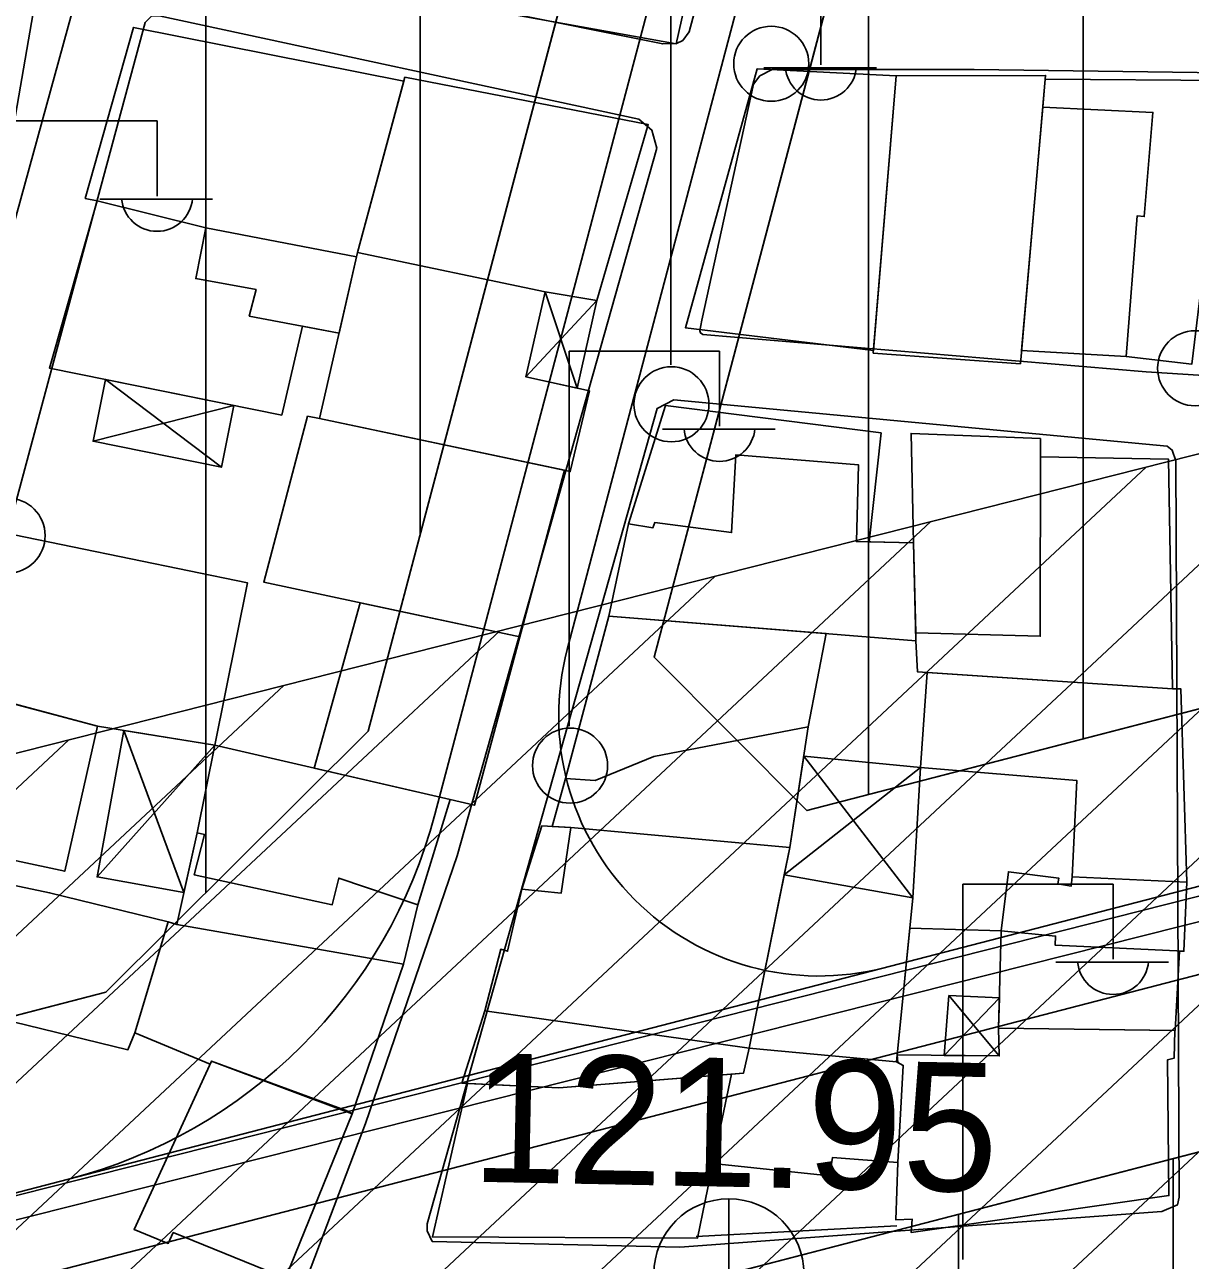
# Model space of a CAD drawing. Extents: x 417997 to 421451, y 4451742 to 4455216.
# Drawn here: x 419532.4 to 419586.7, y 4452601.8 to 4452659.5 of the extents above; entities that cross this region are included whole.
import ezdxf

# ---------------------------------------------------------------- set-up
doc = ezdxf.new("R2010")
doc.units = 0
for name, color, linetype in [('ADAKENARI', 7, 'Continuous'), ('B_Mesken', 7, 'Continuous'), ('B_Sundurma', 7, 'Continuous'), ('B_Teras', 7, 'Continuous'), ('Hat_ENH', 7, 'Continuous'), ('KALDIRIM', 7, 'Continuous'), ('PL_KON_MEV_350', 7, 'Continuous'), ('S_Elektrik_Diregi', 7, 'Continuous'), ('S_Rogar_Kapagi_Buski', 7, 'Continuous'), ('Sinir_Tel_bir_taraf', 7, 'Continuous'), ('TA_ENH_154', 7, 'Continuous'), ('TA_ENH_KORUMA', 7, 'Continuous'), ('TA_ENH_TARAMA', 7, 'Continuous'), ('TR_ORTAYOGUNKONUT', 7, 'Continuous'), ('Y_Kot_Noktasi', 7, 'Continuous'), ('Yol_Sose', 7, 'Continuous')]:
    doc.layers.add(name, color=color, linetype=linetype)

msp = doc.modelspace()

# ---------------------------------------------------------------- linework, layer by layer
at = {"layer": 'ADAKENARI'}
for p, q in [((419569.824, 4452707.459), (419548.426, 4452626.515)), ((419569.824, 4452707.459), (419548.426, 4452626.515)), ((419561.752, 4452629.972), (419581.871, 4452706.077)), ((419561.752, 4452629.972), (419581.871, 4452706.077)), ((419775.978, 4452676.538), (419568.876, 4452622.815)), ((419775.978, 4452676.538), (419568.876, 4452622.815)), ((419568.876, 4452622.815), (419561.752, 4452629.972)), ((419568.876, 4452622.815), (419561.752, 4452629.972)), ((419548.426, 4452626.515), (419536.19, 4452614.337)), ((419548.426, 4452626.515), (419536.19, 4452614.337)), ((419536.19, 4452614.337), (419510.852, 4452607.764)), ((419536.19, 4452614.337), (419510.852, 4452607.764)), ((419515.874, 4452588.404), (419597.602, 4452609.605)), ((419515.874, 4452588.404), (419597.602, 4452609.605))]:
    msp.add_line(p, q, dxfattribs=at)
at = {"layer": 'B_Mesken'}
for points in [[(419555.995, 4452668.696), (419564.625, 4452666.791), (419562.784, 4452658.575), (419553.79, 4452660.187), (419554.971, 4452665.379), (419555.19, 4452665.324)], [(419527.417, 4452660.892), (419532.809, 4452660.011), (419531.401, 4452651.824), (419525.8, 4452652.867), (419521.987, 4452653.566), (419522.563, 4452655.929), (419521.677, 4452656.143), (419522.937, 4452661.614)], [(419550.083, 4452656.825), (419537.49, 4452659.336), (419535.238, 4452651.358), (419535.792, 4452651.256), (419540.852, 4452649.997), (419547.882, 4452648.635), (419547.93, 4452648.846)], [(419571.981, 4452644.264), (419563.217, 4452645.334), (419566.562, 4452657.409), (419573.043, 4452657.078)], [(419559.092, 4452646.6), (419561.48, 4452654.805), (419550.135, 4452657.017), (419547.93, 4452648.846), (419556.675, 4452647.011)], [(419571.971, 4452644.144), (419573.043, 4452657.078), (419580.001, 4452657.095), (419578.832, 4452643.65)], [(419579.987, 4452656.926), (419588.423, 4452656.867), (419586.829, 4452643.638), (419583.767, 4452643.996), (419578.886, 4452644.275), (419579.873, 4452655.619)], [(419545.365, 4452645.403), (419544.399, 4452641.259), (419533.566, 4452643.445), (419535.792, 4452651.256), (419540.852, 4452649.997), (419547.882, 4452648.635), (419547.072, 4452645.084)], [(419546.163, 4452641.102), (419557.846, 4452638.626), (419558.741, 4452642.396), (419555.78, 4452643.038), (419556.675, 4452647.011), (419547.93, 4452648.846)], [(419557.574, 4452638.683), (419555.491, 4452630.918), (419543.56, 4452633.462), (419545.598, 4452641.205), (419546.163, 4452641.102)], [(419560.561, 4452636.18), (419562.279, 4452641.7), (419572.337, 4452640.423), (419571.773, 4452635.343), (419573.839, 4452635.301), (419573.96, 4452630.727), (419559.64, 4452631.881)], [(419579.76, 4452639.317), (419585.731, 4452639.204), (419585.923, 4452628.491), (419574.026, 4452629.284), (419573.96, 4452630.727), (419573.95, 4452631.104), (419573.839, 4452635.301), (419573.737, 4452640.404), (419579.76, 4452640.162)], [(419529.996, 4452628.297), (419531.915, 4452635.679), (419542.806, 4452633.43), (419541.281, 4452625.856), (419535.799, 4452626.755)], [(419548.046, 4452632.506), (419545.908, 4452624.792), (419552.246, 4452623.335), (419553.376, 4452623.06), (419555.491, 4452630.918)], [(419568.079, 4452621.094), (419568.938, 4452626.712), (419569.774, 4452631.064), (419559.64, 4452631.881), (419557.62, 4452624.303), (419557.007, 4452622.067), (419557.87, 4452622.02)], [(419527.289, 4452621.482), (419534.279, 4452619.982), (419535.799, 4452626.755), (419529.063, 4452628.544)], [(419550.736, 4452618.411), (419550.071, 4452615.656), (419539.511, 4452617.498), (419540.453, 4452621.767), (419541.281, 4452625.856), (419552.246, 4452623.335)], [(419574.18, 4452624.825), (419573.811, 4452618.746), (419573.67, 4452617.33), (419577.937, 4452617.207), (419578.27, 4452619.956), (419580.614, 4452619.664), (419580.578, 4452619.394), (419581.197, 4452619.293), (419581.239, 4452619.724), (419581.466, 4452624.209)], [(419552.794, 4452610.095), (419553.864, 4452613.478), (419554.606, 4452616.345), (419554.927, 4452616.253), (419555.589, 4452619.15), (419556.523, 4452622.093), (419557.87, 4452622.02), (419568.079, 4452621.094), (419567.821, 4452619.819), (419566.18, 4452611.726), (419565.926, 4452610.572), (419557.306, 4452609.879)], [(419539.107, 4452617.62), (419533.57, 4452618.976), (419527.373, 4452620.289), (419525.809, 4452614.44), (419537.225, 4452611.657), (419537.545, 4452612.451)], [(419586.038, 4452612.56), (419586.241, 4452616.263), (419586.456, 4452616.253), (419586.588, 4452619.469), (419581.239, 4452619.724), (419581.197, 4452619.293), (419580.578, 4452619.394), (419580.614, 4452619.664), (419578.27, 4452619.956), (419577.937, 4452617.207), (419577.816, 4452612.665)], [(419573.12, 4452606.404), (419573.367, 4452610.925), (419573.048, 4452611.098), (419573.67, 4452617.33), (419573.811, 4452618.746), (419567.821, 4452619.819), (419566.18, 4452611.726), (419565.926, 4452610.572), (419565.357, 4452610.526), (419564.49, 4452606.36), (419569.937, 4452605.777), (419570.074, 4452606.639)], [(419539.511, 4452617.498), (419539.107, 4452617.62), (419537.545, 4452612.451), (419541.059, 4452610.982), (419541.127, 4452611.13), (419547.686, 4452608.674), (419550.071, 4452615.656), (419539.511, 4452617.498)], [(419586.036, 4452612.56), (419585.993, 4452611.262), (419585.693, 4452611.19), (419585.757, 4452604.854), (419573.738, 4452603.134), (419573.785, 4452603.755), (419573.026, 4452603.725), (419573.12, 4452606.404), (419573.367, 4452610.925), (419573.112, 4452611.063), (419573.08, 4452611.419), (419577.843, 4452611.372), (419577.816, 4452612.665)], [(419547.481, 4452608.788), (419547.686, 4452608.674), (419544.565, 4452600.997), (419539.337, 4452603.129), (419539.108, 4452602.629), (419537.516, 4452603.271), (419541.127, 4452611.13)], [(419553.062, 4452610.082), (419551.419, 4452602.925), (419563.778, 4452602.876), (419564.49, 4452606.36), (419565.357, 4452610.526), (419557.306, 4452609.879)]]:
    msp.add_lwpolyline(points, close=True, dxfattribs=at)
at = {"layer": 'B_Sundurma'}
for p, q in [((419558.17, 4452642.52), (419556.675, 4452647.011)), ((419559.092, 4452646.6), (419555.78, 4452643.038)), ((419536.182, 4452642.917), (419541.588, 4452638.83)), ((419542.169, 4452641.709), (419535.601, 4452640.038)), ((419537.039, 4452626.552), (419539.839, 4452618.984)), ((419535.788, 4452619.716), (419541.281, 4452625.856)), ((419568.729, 4452625.348), (419573.811, 4452618.746)), ((419574.18, 4452624.825), (419567.821, 4452619.819)), ((419575.498, 4452614.181), (419577.843, 4452611.372)), ((419577.853, 4452614.077), (419575.283, 4452611.397))]:
    msp.add_line(p, q, dxfattribs=at)
for points in [[(419558.17, 4452642.52), (419559.092, 4452646.6), (419556.675, 4452647.011), (419555.78, 4452643.038)], [(419536.182, 4452642.917), (419542.169, 4452641.709), (419541.588, 4452638.83), (419535.601, 4452640.038)], [(419537.039, 4452626.552), (419535.788, 4452619.716), (419539.839, 4452618.984), (419540.453, 4452621.767), (419541.281, 4452625.856)], [(419574.18, 4452624.825), (419568.729, 4452625.348), (419568.079, 4452621.094), (419567.821, 4452619.819), (419573.811, 4452618.746)], [(419577.853, 4452614.077), (419575.498, 4452614.181), (419575.283, 4452611.397), (419577.843, 4452611.372), (419577.816, 4452612.665)]]:
    msp.add_lwpolyline(points, close=True, dxfattribs=at)
at = {"layer": 'B_Teras'}
for points in [[(419579.873, 4452655.619), (419585.004, 4452655.371), (419584.602, 4452650.515), (419584.279, 4452650.552), (419583.767, 4452643.996), (419578.886, 4452644.275)], [(419547.072, 4452645.084), (419542.879, 4452645.867), (419543.201, 4452647.113), (419540.39, 4452647.62), (419540.852, 4452649.997), (419547.882, 4452648.635)], [(419573.737, 4452640.404), (419573.839, 4452635.301), (419573.95, 4452631.104), (419579.757, 4452630.942), (419579.76, 4452640.162)], [(419559.64, 4452631.881), (419573.96, 4452630.727), (419573.839, 4452635.301), (419571.187, 4452635.355), (419571.29, 4452638.932), (419565.558, 4452639.402), (419565.364, 4452635.78), (419561.785, 4452636.245), (419561.693, 4452635.996), (419560.561, 4452636.18)], [(419559.64, 4452631.881), (419557.62, 4452624.303), (419559.003, 4452624.208), (419561.749, 4452625.331), (419568.938, 4452626.712), (419569.774, 4452631.064)], [(419574.487, 4452629.253), (419574.18, 4452624.825), (419581.466, 4452624.209), (419581.239, 4452619.724), (419586.588, 4452619.469), (419586.314, 4452628.489), (419585.923, 4452628.491)], [(419541.281, 4452625.856), (419552.246, 4452623.335), (419550.736, 4452618.411), (419547.052, 4452619.666), (419546.754, 4452618.424), (419540.31, 4452619.823), (419540.792, 4452621.698), (419540.453, 4452621.767)], [(419557.87, 4452622.02), (419568.079, 4452621.094), (419566.18, 4452611.726), (419553.864, 4452613.478), (419554.606, 4452616.345), (419554.927, 4452616.253), (419555.589, 4452619.15), (419557.419, 4452618.955)], [(419586.588, 4452619.469), (419586.456, 4452616.253), (419580.458, 4452616.53), (419580.472, 4452616.962), (419577.937, 4452617.207), (419578.27, 4452619.956), (419580.614, 4452619.664), (419580.578, 4452619.394), (419581.197, 4452619.293), (419581.239, 4452619.724)], [(419566.18, 4452611.726), (419573.048, 4452611.098), (419573.811, 4452618.746), (419567.821, 4452619.819)]]:
    msp.add_lwpolyline(points, close=True, dxfattribs=at)
at = {"layer": 'Hat_ENH'}
msp.add_lwpolyline([(419643.501, 4452631.847), (419357.517, 4452559.702), (419289.183, 4452591.36)], dxfattribs=at)
at = {"layer": 'KALDIRIM'}
for p, q in [((419551.535, 4452622.625), (419573.84, 4452706.999)), ((419551.535, 4452622.625), (419573.84, 4452706.999)), ((419557.708, 4452630.327), (419577.855, 4452706.538)), ((419557.708, 4452630.327), (419577.855, 4452706.538)), ((419673.579, 4452641.711), (419534.451, 4452605.621)), ((419673.579, 4452641.711), (419534.451, 4452605.621)), ((419674.456, 4452637.806), (419513.865, 4452596.148)), ((419674.456, 4452637.806), (419513.865, 4452596.148)), ((419534.451, 4452605.621), (419512.861, 4452600.02)), ((419534.451, 4452605.621), (419512.861, 4452600.02))]:
    msp.add_line(p, q, dxfattribs=at)
for centre, radius, start, end in [((419569.436, 4452627.227), 12.13, 165.19212, 284.5422), ((419569.436, 4452627.227), 12.13, 165.19212, 284.5422), ((419528.458, 4452628.726), 23.87, 284.5422, 345.19212), ((419528.458, 4452628.726), 23.87, 284.5422, 345.19212)]:
    msp.add_arc(centre, radius, start, end, dxfattribs=at)
at = {"layer": 'PL_KON_MEV_350'}
msp.add_lwpolyline([(419796.331, 4452996.105), (419805.412, 4452988.482), (419786.294, 4452689.029), (419775.978, 4452676.538), (419568.876, 4452622.815), (419561.752, 4452629.972), (419581.871, 4452706.077), (419635.792, 4452719.454), (419637.405, 4452760.32), (419700.317, 4452851.73), (419754.087, 4452844.74), (419741.182, 4452876.464), (419703.543, 4452885.605), (419700.317, 4452851.73), (419637.405, 4452760.32), (419580.562, 4452749.662), (419577.387, 4452855.396), (419570.344, 4452931.114), (419579.136, 4452943.428)], close=True, dxfattribs=at)
for points in [[(419567.021, 4452800.801), (419569.824, 4452707.459), (419548.426, 4452626.515), (419536.19, 4452614.337), (419510.852, 4452607.764), (419504.631, 4452606.36), (419498.333, 4452605.356), (419491.984, 4452604.755), (419485.61, 4452604.56), (419479.236, 4452604.772), (419472.889, 4452605.39), (419466.594, 4452606.411), (419460.376, 4452607.831)], [(419367.191, 4452550.252), (419515.874, 4452588.404), (419597.602, 4452609.605), (419595.837, 4452592.539), (419627.306, 4452577.296), (419626.745, 4452617.165), (419747.044, 4452648.371), (419747.044, 4452635.415), (419803.365, 4452632.236)]]:
    msp.add_lwpolyline(points, dxfattribs=at)
at = {"layer": 'S_Elektrik_Diregi'}
for p, q in [((419562.527, 4452643.595), (419562.527, 4452661.095)), ((419569.527, 4452657.595), (419569.527, 4452661.095)), ((419566.867, 4452657.455), (419572.118, 4452657.455)), ((419531.582, 4452654.973), (419538.582, 4452654.973)), ((419538.582, 4452651.473), (419538.582, 4452654.973)), ((419535.922, 4452651.333), (419541.172, 4452651.333)), ((419557.802, 4452626.745), (419557.802, 4452644.245)), ((419557.802, 4452644.245), (419564.802, 4452644.245)), ((419564.802, 4452640.745), (419564.802, 4452644.245)), ((419562.142, 4452640.605), (419567.392, 4452640.605)), ((419576.148, 4452601.881), (419576.148, 4452619.381)), ((419576.148, 4452619.381), (419583.148, 4452619.381)), ((419583.148, 4452615.881), (419583.148, 4452619.381)), ((419580.488, 4452615.741), (419585.738, 4452615.741))]:
    msp.add_line(p, q, dxfattribs=at)
for centre in [(419567.214, 4452657.641), (419586.976, 4452643.441), (419562.563, 4452641.759), (419531.618, 4452635.637), (419557.838, 4452624.91)]:
    msp.add_circle(centre, 1.75, dxfattribs=at)
for centre in [(419569.528, 4452657.607), (419538.583, 4452651.486), (419564.802, 4452640.758), (419583.149, 4452615.894)]:
    msp.add_arc(centre, 1.658, 184.83843, 355.14641, dxfattribs=at)
at = {"layer": 'S_Rogar_Kapagi_Buski'}
msp.add_line((419565.243, 4452604.705), (419565.243, 4452597.705), dxfattribs=at)
msp.add_circle((419565.243, 4452601.205), 3.5, dxfattribs=at)
at = {"layer": 'Sinir_Tel_bir_taraf'}
msp.add_lwpolyline([(419573.064, 4452603.452), (419563.711, 4452602.951)], dxfattribs=at)
at = {"layer": 'TA_ENH_154'}
msp.add_lwpolyline([(421244.229, 4452871.733), (420603.453, 4452866.932), (420104.111, 4452747.147), (419709.07, 4452649.72), (419353.297, 4452559.565), (419284.532, 4452601.288), (419287.681, 4452599.871), (419484.079, 4452691.722), (419833.947, 4454863.938), (419862.826, 4455014.236)], dxfattribs=at)
msp.add_lwpolyline([(421244.229, 4452871.733), (420603.453, 4452866.932), (420104.111, 4452747.147), (419709.07, 4452649.72), (419353.297, 4452559.565), (419284.532, 4452601.288), (419287.681, 4452599.871), (419484.079, 4452691.722), (419833.947, 4454863.938), (419862.826, 4455014.236)], dxfattribs=at)
at = {"layer": 'TA_ENH_KORUMA'}
msp.add_lwpolyline([(419883.153, 4455014.021), (419853.647, 4454860.459), (419502.143, 4452678.088), (419329.549, 4452597.37), (419356.508, 4452581.013), (419704.218, 4452669.124), (420099.383, 4452766.582), (420601.013, 4452886.916), (421244.438, 4452891.737)], dxfattribs=at)
msp.add_lwpolyline([(419883.153, 4455014.021), (419853.647, 4454860.459), (419502.143, 4452678.088), (419329.549, 4452597.37), (419356.508, 4452581.013), (419704.218, 4452669.124), (420099.383, 4452766.582), (420601.013, 4452886.916), (421244.438, 4452891.737)], dxfattribs=at)
at = {"layer": 'TA_ENH_TARAMA'}
for p, q in [((419574.358, 4452594.949), (419634.942, 4452651.57)), ((419574.358, 4452594.949), (419634.942, 4452651.57)), ((419564.31, 4452592.402), (419624.894, 4452649.023)), ((419564.31, 4452592.402), (419624.894, 4452649.023)), ((419554.262, 4452589.856), (419614.846, 4452646.477)), ((419554.262, 4452589.856), (419614.846, 4452646.477)), ((419544.214, 4452587.31), (419604.798, 4452643.931)), ((419544.214, 4452587.31), (419604.798, 4452643.931)), ((419534.166, 4452584.764), (419594.751, 4452641.385)), ((419534.166, 4452584.764), (419594.751, 4452641.385)), ((419524.118, 4452582.218), (419584.703, 4452638.839)), ((419524.118, 4452582.218), (419584.703, 4452638.839)), ((419514.07, 4452579.671), (419574.655, 4452636.292)), ((419514.07, 4452579.671), (419574.655, 4452636.292)), ((419504.022, 4452577.125), (419564.607, 4452633.746)), ((419504.022, 4452577.125), (419564.607, 4452633.746)), ((419493.974, 4452574.579), (419554.559, 4452631.2)), ((419493.974, 4452574.579), (419554.559, 4452631.2)), ((419483.926, 4452572.033), (419544.511, 4452628.654)), ((419483.926, 4452572.033), (419544.511, 4452628.654)), ((419473.878, 4452569.486), (419534.463, 4452626.108)), ((419473.878, 4452569.486), (419534.463, 4452626.108))]:
    msp.add_line(p, q, dxfattribs=at)
at = {"layer": 'TR_ORTAYOGUNKONUT'}
for p, q in [((419550.855, 4452635.703), (419550.855, 4452799.692)), ((419550.855, 4452635.703), (419550.855, 4452799.692)), ((419540.855, 4452618.979), (419540.855, 4452799.005)), ((419540.855, 4452618.979), (419540.855, 4452799.005)), ((419581.752, 4452626.155), (419581.752, 4452705.627)), ((419581.752, 4452626.155), (419581.752, 4452705.627)), ((419571.752, 4452623.561), (419571.752, 4452667.8)), ((419571.752, 4452623.561), (419571.752, 4452667.8)), ((419585.951, 4452503.251), (419585.951, 4452606.583)), ((419585.951, 4452503.251), (419585.951, 4452606.583)), ((419575.951, 4452521.081), (419575.951, 4452603.989)), ((419575.951, 4452521.081), (419575.951, 4452603.989))]:
    msp.add_line(p, q, dxfattribs=at)
at = {"layer": 'Yol_Sose'}
for points in [[(419609.787, 4452735.763), (419607.821, 4452713.292), (419604.836, 4452686.544), (419602.693, 4452665.85), (419601.736, 4452659.226), (419601.461, 4452658.589), (419601.117, 4452657.907), (419600.751, 4452657.749), (419599.405, 4452657.23), (419598.629, 4452657.073), (419576.676, 4452657.371), (419567.261, 4452657.379), (419566.69, 4452657.084), (419566.393, 4452656.698), (419563.985, 4452645.684), (419563.892, 4452645.183), (419563.915, 4452645.092), (419564.029, 4452645.023), (419584.7, 4452643.272), (419611.047, 4452641.593)], [(419548.461, 4452701.646), (419542.528, 4452679.815), (419538.736, 4452663.991), (419538.712, 4452663.65), (419538.712, 4452663.467), (419538.825, 4452663.262), (419562.158, 4452658.567), (419562.796, 4452658.588), (419563.093, 4452658.724), (419563.391, 4452659.133), (419570.109, 4452684.106), (419572.843, 4452697.313), (419572.915, 4452698.384), (419572.756, 4452698.635), (419572.186, 4452698.819), (419571.023, 4452698.936), (419570.317, 4452699.417), (419570.5, 4452727.051)], [(419413.985, 4452613.767), (419499.982, 4452634.428), (419500.576, 4452634.746), (419501.102, 4452635.473), (419501.47, 4452636.247), (419509.088, 4452664.545), (419509.386, 4452665.022), (419509.683, 4452665.135), (419533.997, 4452660.616), (419534.43, 4452660.433), (419534.611, 4452659.999), (419524.432, 4452622.982), (419520.206, 4452613.585), (419517.985, 4452610.926), (419517.642, 4452610.745), (419517.551, 4452610.7), (419515.251, 4452611.596), (419513.247, 4452612.445), (419512.472, 4452612.402), (419477.147, 4452603.694), (419458.843, 4452598.647)], [(419499.017, 4452517.864), (419503.321, 4452566.529), (419504.444, 4452575.131), (419505.925, 4452582.162), (419507.28, 4452585.368), (419514.109, 4452597.025), (419522.949, 4452609.865), (419525.379, 4452614.116), (419526, 4452615.754), (419528.051, 4452622.534), (419533.659, 4452643.378), (419538.023, 4452659.567), (419538.343, 4452659.885), (419538.685, 4452659.884), (419561.039, 4452655.054), (419561.653, 4452654.551), (419561.879, 4452653.707), (419552.58, 4452620.705), (419548.299, 4452608.214), (419542.158, 4452592.016), (419528.451, 4452556.185), (419528.036, 4452554.843), (419527.871, 4452553.181)]]:
    msp.add_lwpolyline(points, dxfattribs=at)
msp.add_lwpolyline([(419551.403, 4452602.718), (419562.951, 4452602.454), (419585.418, 4452604.107), (419586.146, 4452604.423), (419586.238, 4452604.786), (419586.08, 4452639.127), (419585.899, 4452639.627), (419585.673, 4452639.81), (419562.673, 4452641.974), (419561.899, 4452641.568), (419551.178, 4452603.537), (419551.177, 4452603.219)], close=True, dxfattribs=at)

# ---------------------------------------------------------------- texts
at = {"layer": 'Y_Kot_Noktasi'}
msp.add_text('121.95 ', height=6, rotation=358.87031, dxfattribs=at).set_placement((419553.205, 4452605.506))

doc.saveas('drawing.dxf')
